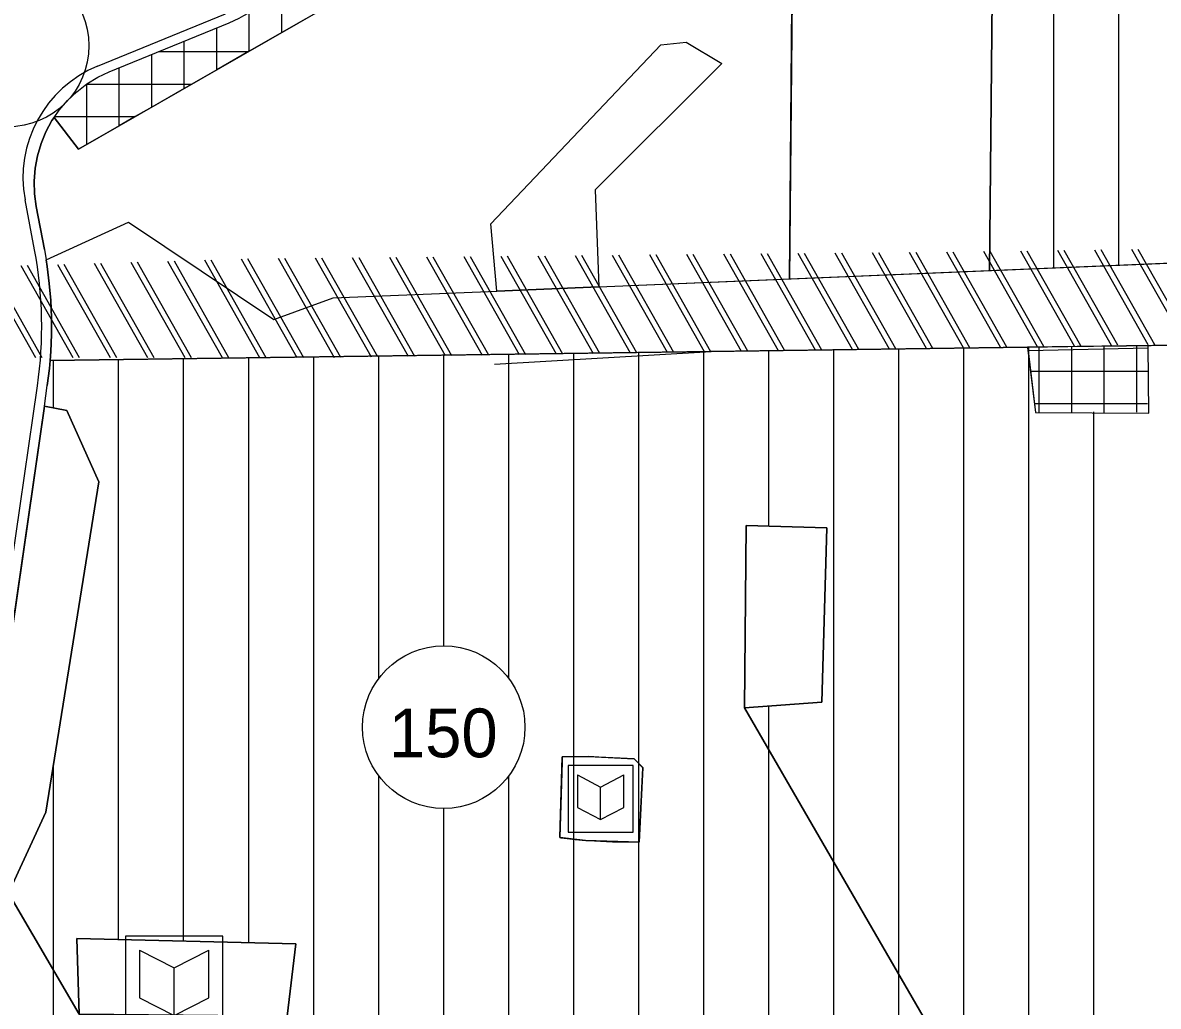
# Model space of a CAD drawing. Extents: x 427903 to 430077, y 4477233 to 4480385.
# Drawn here: x 428970.2 to 429319.5, y 4477956.2 to 4478258.8 of the extents above; entities that cross this region are included whole.
import ezdxf

# ---------------------------------------------------------------- set-up
doc = ezdxf.new("R2010")
doc.units = 0
for name, color, linetype in [('ADAKENARI', 7, 'Continuous'), ('KALDIRIM', 7, 'Continuous'), ('KD_KAV_DA', 7, 'Continuous'), ('LJ_SEMBOL', 7, 'Continuous'), ('PARSEL_ALN', 7, 'Continuous'), ('PL_AYA_PARK_DINLENME', 7, 'Continuous'), ('PL_K_PAZAR_ALANI', 7, 'Continuous'), ('PL_K_TALI_IS_MRK', 7, 'Continuous'), ('PL_KON_MEV_150', 7, 'Continuous'), ('PL_SAY_KULTUR_TESIS', 7, 'Continuous'), ('SM_DAIRE', 7, 'Continuous'), ('SM_TAKS', 7, 'Continuous'), ('TR_AZYOGUNKONUT', 7, 'Continuous'), ('TR_JEOYASAK', 7, 'Continuous'), ('TR_ORTAYOGUNKONUT', 7, 'Continuous'), ('TR_PAZARLAMAAL', 7, 'Continuous'), ('TR_TALIISMERK', 7, 'Continuous')]:
    doc.layers.add(name, color=color, linetype=linetype)

# ---------------------------------------------------------------- blocks, each defined once
blk = doc.blocks.new('KULTUREL_TESIS_ALANI')
at = {"layer": 'TR_ORTAYOGUNKONUT'}
for p, q in [((150, 97.37547), (-150, 97.37547)), ((-150, 97.37547), (-150, -202.62453)), ((150, -202.62453), (150, 97.37547)), ((-106.920783, 54.47886), (0, 0)), ((-106.920783, 54.47886), (-106.920783, -92.13327)), ((0, 0), (106.920783, 54.47886)), ((106.920783, -92.13327), (106.920783, 54.47886)), ((0, -146.61213), (0, 0)), ((-106.920783, -92.13327), (0, -146.61213)), ((0, -146.61213), (106.920783, -92.13327)), ((-150, -202.62453), (150, -202.62453))]:
    blk.add_line(p, q, dxfattribs=at)
blk.add_lwpolyline([(-150, -202.62453), (150, -202.62453), (150, 97.37547), (-150, 97.37547)], close=True, dxfattribs=at)

msp = doc.modelspace()

# ---------------------------------------------------------------- linework, layer by layer
at = {"layer": 'ADAKENARI'}
for p, q in [((429207.23, 4478312.72), (429206.11, 4478179.97)), ((428987.32, 4478219.89), (429074.47, 4478269.9)), ((429268.36, 4478266.25), (429267.58, 4478182.54)), ((428996.76, 4478243.64), (429033.65, 4478258.77)), ((429114.2, 4478196.86), (429166.43, 4478251.98)), ((429166.43, 4478251.98), (429174.23, 4478252.74)), ((429174.23, 4478252.74), (429185.28, 4478246.24)), ((429185.28, 4478246.24), (429146.28, 4478207.41)), ((428993.22, 4478241.97), (428996.76, 4478243.64)), ((428986.76, 4478237.55), (428989.87, 4478239.93)), ((428989.87, 4478239.93), (428993.22, 4478241.97)), ((428983.91, 4478234.86), (428986.76, 4478237.55)), ((428979.83, 4478229.65), (428981.36, 4478231.88)), ((428981.36, 4478231.88), (428983.91, 4478234.86)), ((428977.27, 4478225.21), (428979.14, 4478228.65)), ((428979.14, 4478228.65), (428979.83, 4478229.65)), ((428979.83, 4478229.65), (428987.32, 4478219.89)), ((428975.78, 4478221.59), (428977.27, 4478225.21)), ((428974.67, 4478217.83), (428975.78, 4478221.59)), ((428973.96, 4478213.98), (428974.67, 4478217.83)), ((428973.66, 4478210.07), (428973.96, 4478213.98)), ((428973.78, 4478206.15), (428973.66, 4478210.07)), ((429146.28, 4478207.41), (429147.39, 4478177.52)), ((428974.3, 4478202.27), (428973.78, 4478206.15)), ((428976.82, 4478188.98), (428974.3, 4478202.27)), ((428977.35, 4478185.83), (429002.69, 4478197.44)), ((429002.69, 4478197.44), (429047.44, 4478167.45)), ((429115.99, 4478176.2), (429114.2, 4478196.86)), ((429147.39, 4478177.52), (429475.32, 4478191.22)), ((428976.82, 4478188.98), (428977.35, 4478185.83)), ((428977.35, 4478185.83), (428977.69, 4478183.8)), ((428977.69, 4478183.8), (428978.34, 4478178.59)), ((428978.34, 4478178.59), (428978.78, 4478173.35)), ((429065.7, 4478174.1), (429115.99, 4478176.2)), ((429115.99, 4478176.2), (429147.39, 4478177.52)), ((428978.78, 4478173.35), (428979, 4478168.11)), ((429047.44, 4478167.45), (429065.7, 4478174.1)), ((428979, 4478168.11), (428979.01, 4478162.85)), ((428979.01, 4478162.85), (428978.8, 4478157.61)), ((429279.31, 4478158.97), (429181.98, 4478157.65)), ((429309.77, 4478159.38), (429279.31, 4478158.97)), ((429476.05, 4478161.63), (429309.77, 4478159.38)), ((429181.98, 4478157.65), (428978.58, 4478154.9)), ((428978.8, 4478157.61), (428978.58, 4478154.9)), ((429115.3, 4478153.78), (429181.98, 4478157.65)), ((428978.37, 4478152.37), (428977.72, 4478147.16)), ((428978.58, 4478154.9), (428978.37, 4478152.37)), ((428976.81, 4478140.85), (428977.72, 4478147.16)), ((428948.42, 4477944.53), (428976.81, 4478140.85)), ((428983.73, 4478139.49), (428976.81, 4478140.85)), ((428993.62, 4478117.58), (428983.73, 4478139.49)), ((428977.31, 4478015.93), (428993.62, 4478117.58)), ((429192.2, 4478048.07), (429192.73, 4478104.09)), ((429192.73, 4478104.09), (429217.51, 4478103.36)), ((429217.51, 4478103.36), (429216.02, 4478049.83)), ((429216.02, 4478049.83), (429192.2, 4478048.07)), ((428965.76, 4477990.99), (428977.31, 4478015.93)), ((428986.77, 4477977.12), (428987.54, 4477953.81)), ((429054.18, 4477975.5), (428986.77, 4477977.12)), ((429051.49, 4477953.21), (429054.18, 4477975.5))]:
    msp.add_line(p, q, dxfattribs=at)
at = {"layer": 'KALDIRIM'}
for p, q in [((428993.18, 4478245.42), (429032.51, 4478261.54)), ((428973.78, 4478188.9), (428970.86, 4478204.31)), ((428964, 4478073.22), (428974.69, 4478147.11))]:
    msp.add_line(p, q, dxfattribs=at)
for centre, radius, start, end in [((429007.22, 4478211.18), 37, 112.2943, 190.7143), ((428849, 4478165.29), 127, 351.7697, 10.7143)]:
    msp.add_arc(centre, radius, start, end, dxfattribs=at)
at = {"layer": 'KD_KAV_DA'}
msp.add_circle((428965.53, 4478251.71), 25, dxfattribs=at)
at = {"layer": 'PARSEL_ALN'}
for points in [[(429316.44, 4478158.71), (429279.45, 4478157.82)], [(429279.45, 4478157.82), (429281.71, 4478138.87)]]:
    msp.add_lwpolyline(points, dxfattribs=at)
at = {"layer": 'PL_AYA_PARK_DINLENME'}
for points in [[(429185.28, 4478246.24), (429146.28, 4478207.41), (429147.39, 4478177.52), (429115.99, 4478176.2), (429114.2, 4478196.86), (429166.43, 4478251.98), (429174.23, 4478252.74)], [(429147.39, 4478177.52), (429475.32, 4478191.22), (429476.05, 4478161.63), (428978.58, 4478154.9), (428978.8, 4478157.61), (428979.01, 4478162.85), (428979, 4478168.11), (428978.78, 4478173.35), (428978.34, 4478178.59), (428977.69, 4478183.8), (428977.35, 4478185.83), (429002.69, 4478197.44), (429047.44, 4478167.45), (429065.7, 4478174.1), (429115.99, 4478176.2)], [(429217.51, 4478103.36), (429216.02, 4478049.83), (429192.2, 4478048.07), (429192.73, 4478104.09)]]:
    msp.add_lwpolyline(points, close=True, dxfattribs=at)
for points in [[(429279.31, 4478158.97), (429279.3, 4478159.07), (429309.77, 4478159.38)], [(429309.77, 4478159.38), (429279.31, 4478158.97)]]:
    msp.add_lwpolyline(points, dxfattribs=at)
at = {"layer": 'PL_K_PAZAR_ALANI'}
msp.add_lwpolyline([(429207.23, 4478312.72), (429206.11, 4478179.97), (429267.58, 4478182.54), (429268.36, 4478266.25), (429265.29, 4478325.58), (429261.42, 4478323.32), (429247.7, 4478317.6)], dxfattribs=at)
at = {"layer": 'PL_K_TALI_IS_MRK'}
msp.add_line((429279.32, 4478158.91), (429279.32, 4478158.91), dxfattribs=at)
msp.add_lwpolyline([(429074.47, 4478269.9), (428987.32, 4478219.89), (428979.83, 4478229.65), (428981.36, 4478231.88), (428983.91, 4478234.86), (428986.76, 4478237.55), (428989.87, 4478239.93), (428993.22, 4478241.97), (428996.76, 4478243.64), (429033.65, 4478258.77), (429035.19, 4478259.43), (429036.71, 4478260.16), (429038.21, 4478260.94), (429039.67, 4478261.77), (429041.11, 4478262.66), (429042.51, 4478263.59), (429043.87, 4478264.58), (429045.2, 4478265.62), (429054.12, 4478272.86), (429057.56, 4478275.54), (429061.12, 4478278.07), (429064.79, 4478280.45), (429066.7, 4478281.58)], close=True, dxfattribs=at)
for points in [[(429316.43, 4478159.45), (429279.32, 4478158.91)], [(429279.32, 4478158.91), (429281.71, 4478138.87)], [(429316.59, 4478138.7), (429316.43, 4478159.45)], [(429382.06, 4477899.67), (429263.06, 4477907.41), (429185.69, 4477901.11), (428937.59, 4477888.52), (428939.76, 4477897.78), (428941.79, 4477907.07), (428943.67, 4477916.39), (428945.4, 4477925.75), (428946.98, 4477935.13), (428948.42, 4477944.53), (428976.81, 4478140.85), (428983.73, 4478139.49), (428993.62, 4478117.58), (428977.31, 4478015.93), (428965.76, 4477990.99), (428959.67, 4477901.36), (429264.49, 4477923.13), (429443.32, 4477908.92)], [(429281.71, 4478138.87), (429316.59, 4478138.7)]]:
    msp.add_lwpolyline(points, dxfattribs=at)
at = {"layer": 'PL_KON_MEV_150'}
for points in [[(429472.76, 4478295.73), (429375.43, 4478353.71), (429399.19, 4478355.85), (429371.38, 4478353.37), (429367.95, 4478352.73), (429347.29, 4478348.88), (429332.34, 4478265.35), (429268.36, 4478266.25), (429267.58, 4478182.54), (429347.92, 4478185.9)], [(429057.03, 4478259.89), (429049.83, 4478255.76), (429039.83, 4478250.02), (429039.6, 4478249.89), (429029.83, 4478244.28), (429022.18, 4478239.89), (429019.83, 4478238.55), (429009.83, 4478232.81), (429004.75, 4478229.89), (428999.83, 4478227.07), (428989.83, 4478221.33), (428987.32, 4478219.89), (428979.83, 4478229.65), (428979.14, 4478228.65), (428977.27, 4478225.21), (428975.78, 4478221.59), (428974.67, 4478217.83), (428973.96, 4478213.98), (428973.66, 4478210.07), (428973.78, 4478206.15), (428974.3, 4478202.27), (428976.82, 4478188.98), (428977.35, 4478185.83), (429002.69, 4478197.44), (429047.44, 4478167.45), (429065.7, 4478174.1), (429115.99, 4478176.2), (429114.2, 4478196.86), (429166.43, 4478251.98), (429174.23, 4478252.74), (429185.28, 4478246.24), (429146.28, 4478207.41), (429147.39, 4478177.52), (429206.11, 4478179.97), (429207.23, 4478312.72)], [(429443.32, 4477908.92), (429264.49, 4477923.13), (429192.2, 4478048.07), (429216.02, 4478049.83), (429217.51, 4478103.36), (429192.73, 4478104.09), (429192.2, 4478048.07), (429264.49, 4477923.13), (428959.67, 4477901.36), (428965.76, 4477990.99), (428987.54, 4477953.81), (429051.49, 4477953.21), (429054.18, 4477975.5), (428986.77, 4477977.12), (428987.54, 4477953.81), (428965.76, 4477990.99), (428977.31, 4478015.93), (428993.62, 4478117.58), (428983.73, 4478139.49), (428976.81, 4478140.85), (428977.72, 4478147.16), (428978.37, 4478152.37), (428978.58, 4478154.9), (429279.31, 4478158.97)], [(429279.31, 4478158.97), (429281.71, 4478138.87), (429316.59, 4478138.7), (429316.43, 4478159.45), (429309.77, 4478159.38)], [(429309.77, 4478159.38), (429476.05, 4478161.63)]]:
    msp.add_lwpolyline(points, dxfattribs=at)
msp.add_lwpolyline([(429136.13, 4478032.99), (429136.13, 4478032.98), (429136.12, 4478032.93), (429136.12, 4478032.79), (429136.11, 4478032.36), (429136.08, 4478031.43), (429135.35, 4478008.12), (429135.36, 4478008.12), (429135.71, 4478008.08), (429137.63, 4478007.86), (429140.12, 4478007.59), (429143.42, 4478007.21), (429146.1, 4478007.11), (429151.57, 4478006.86), (429159.81, 4478006.7), (429160.92, 4478029.6), (429158.24, 4478032.3), (429147.38, 4478032.87), (429144.31, 4478033.04)], close=True, dxfattribs=at)
at = {"layer": 'PL_SAY_KULTUR_TESIS'}
for points in [[(429136.14, 4478032.99), (429144.2, 4478033.04), (429158.27, 4478032.3), (429160.9, 4478029.68), (429159.83, 4478006.71), (429143.33, 4478007.22), (429135.36, 4478008.12), (429135.36, 4478008.12)], [(429051.49, 4477953.21), (428987.54, 4477953.81), (428986.77, 4477977.12), (429054.18, 4477975.5)]]:
    msp.add_lwpolyline(points, close=True, dxfattribs=at)
at = {"layer": 'SM_DAIRE'}
msp.add_circle((429099.68, 4478042.09), 25, dxfattribs=at)
at = {"layer": 'TR_AZYOGUNKONUT'}
for p, q in [((429287.34, 4478183.37), (429287.34, 4478265.98)), ((429307.34, 4478184.2), (429307.34, 4478265.7)), ((429259.67, 4477922.79), (429259.67, 4478158.7)), ((429279.67, 4478155.99), (429279.67, 4478158.97)), ((428999.67, 4477976.81), (428999.67, 4478155.18)), ((429019.67, 4477976.33), (429019.67, 4478155.45)), ((429039.67, 4477975.85), (429039.67, 4478155.72)), ((429059.67, 4477908.5), (429059.67, 4478155.99)), ((429079.67, 4478057.07), (429079.67, 4478156.26)), ((429099.67, 4478067.09), (429099.67, 4478156.54)), ((429119.67, 4478057.11), (429119.67, 4478156.81)), ((429139.67, 4477914.22), (429139.67, 4478157.08)), ((429159.67, 4477915.64), (429159.67, 4478157.35)), ((429179.67, 4477917.07), (429179.67, 4478157.62)), ((429199.67, 4478103.89), (429199.67, 4478157.89)), ((429219.67, 4477919.93), (429219.67, 4478158.16)), ((429239.67, 4477921.36), (429239.67, 4478158.43)), ((429279.67, 4477921.93), (429279.67, 4478155.99)), ((428979.67, 4478140.29), (428979.67, 4478154.91)), ((429299.67, 4478138.78), (429299.67, 4478139.09)), ((429299.67, 4477920.34), (429299.67, 4478138.78)), ((429199.67, 4477918.5), (429199.67, 4478048.62)), ((428979.67, 4477902.79), (428979.67, 4478030.62)), ((429079.67, 4477909.93), (429079.67, 4478027.11)), ((429119.67, 4477912.79), (429119.67, 4478027.07)), ((429099.67, 4477911.36), (429099.67, 4478017.09))]:
    msp.add_line(p, q, dxfattribs=at)
for points in [[(429434.3, 4478189.51), (429475.32, 4478191.22), (429472.76, 4478295.73), (429375.43, 4478353.71), (429399.19, 4478355.85), (429371.38, 4478353.37), (429367.95, 4478352.73), (429347.29, 4478348.88), (429332.34, 4478265.35), (429268.36, 4478266.25), (429267.58, 4478182.54)], [(429057.03, 4478259.89), (429049.83, 4478255.76), (429039.83, 4478250.02), (429039.6, 4478249.89), (429029.83, 4478244.28), (429022.18, 4478239.89), (429019.83, 4478238.55), (429009.83, 4478232.81), (429004.75, 4478229.89), (428999.83, 4478227.07), (428989.83, 4478221.33), (428987.32, 4478219.89), (428979.83, 4478229.65), (428979.14, 4478228.65), (428977.27, 4478225.21), (428975.78, 4478221.59), (428974.67, 4478217.83), (428973.96, 4478213.98), (428973.66, 4478210.07), (428973.78, 4478206.15), (428974.3, 4478202.27), (428976.82, 4478188.98), (428977.35, 4478185.83), (429002.69, 4478197.44), (429047.44, 4478167.45), (429065.7, 4478174.1), (429115.99, 4478176.2), (429114.2, 4478196.86), (429166.43, 4478251.98), (429174.23, 4478252.74), (429185.28, 4478246.24), (429146.28, 4478207.41), (429147.39, 4478177.52), (429206.11, 4478179.97), (429207.23, 4478312.72)], [(429267.58, 4478182.54), (429434.3, 4478189.51)], [(428959.67, 4477901.36), (428965.76, 4477990.99), (428977.31, 4478015.93), (428979.67, 4478030.62), (428993.62, 4478117.58), (428983.73, 4478139.49), (428976.81, 4478140.85), (428948.42, 4477944.53)]]:
    msp.add_lwpolyline(points, dxfattribs=at)
at = {"layer": 'TR_JEOYASAK'}
for p, q in [((429088.8, 4478156.09), (429071.65, 4478186.45)), ((429090.77, 4478156.12), (429073.63, 4478186.47)), ((429100.18, 4478156.27), (429083.07, 4478186.56)), ((429102.16, 4478156.3), (429085.05, 4478186.58)), ((429111.57, 4478156.45), (429094.5, 4478186.67)), ((429113.54, 4478156.48), (429096.48, 4478186.69)), ((429122.95, 4478156.62), (429105.92, 4478186.78)), ((429124.93, 4478156.65), (429107.9, 4478186.8)), ((429134.34, 4478156.8), (429117.34, 4478186.89)), ((429136.31, 4478156.83), (429119.32, 4478186.91)), ((429145.72, 4478156.97), (429128.77, 4478187)), ((429147.7, 4478157), (429130.74, 4478187.01)), ((429157.11, 4478157.15), (429140.19, 4478187.1)), ((429159.08, 4478157.18), (429142.17, 4478187.12)), ((429168.49, 4478157.33), (429151.61, 4478187.21)), ((429170.47, 4478157.36), (429153.59, 4478187.23)), ((429179.88, 4478157.5), (429163.04, 4478187.32)), ((429181.85, 4478157.53), (429165.01, 4478187.34)), ((429191.26, 4478157.68), (429174.46, 4478187.43)), ((429193.24, 4478157.71), (429176.44, 4478187.45)), ((429202.65, 4478157.86), (429185.88, 4478187.54)), ((429204.62, 4478157.89), (429187.86, 4478187.56)), ((429214.03, 4478158.03), (429197.3, 4478187.65)), ((429216.01, 4478158.06), (429199.28, 4478187.67)), ((429225.42, 4478158.21), (429208.73, 4478187.76)), ((429227.39, 4478158.24), (429210.71, 4478187.78)), ((429236.8, 4478158.38), (429220.15, 4478187.87)), ((429238.78, 4478158.42), (429222.13, 4478187.89)), ((429248.19, 4478158.56), (429231.57, 4478187.98)), ((429250.16, 4478158.59), (429233.55, 4478188)), ((429259.57, 4478158.74), (429243, 4478188.09)), ((429261.55, 4478158.77), (429244.98, 4478188.1)), ((429270.95, 4478158.93), (429254.42, 4478188.2)), ((429272.92, 4478158.96), (429256.39, 4478188.23)), ((429282.33, 4478159.12), (429265.81, 4478188.36)), ((429284.3, 4478159.15), (429267.79, 4478188.39)), ((429293.7, 4478159.31), (429277.21, 4478188.52)), ((429295.67, 4478159.35), (429279.18, 4478188.54)), ((429305.08, 4478159.51), (429288.6, 4478188.67)), ((429307.05, 4478159.54), (429290.58, 4478188.7)), ((429316.45, 4478159.7), (429300, 4478188.83)), ((429318.42, 4478159.73), (429301.97, 4478188.86)), ((429327.83, 4478159.89), (429311.4, 4478188.99)), ((429329.8, 4478159.93), (429313.37, 4478189.01)), ((428974.18, 4478155.69), (428958.38, 4478183.66)), ((428976.17, 4478155.68), (428960.34, 4478183.71)), ((428985.67, 4478155.68), (428969.68, 4478183.99)), ((428987.66, 4478155.68), (428971.63, 4478184.05)), ((428997.16, 4478155.67), (428980.97, 4478184.33)), ((428999.15, 4478155.67), (428982.92, 4478184.39)), ((429008.65, 4478155.67), (428992.26, 4478184.67)), ((429010.64, 4478155.66), (428994.22, 4478184.73)), ((429020.14, 4478155.66), (429003.55, 4478185.01)), ((429022.13, 4478155.66), (429005.51, 4478185.07)), ((429031.62, 4478155.65), (429014.85, 4478185.35)), ((429033.61, 4478155.65), (429016.8, 4478185.41)), ((429043.11, 4478155.64), (429026.14, 4478185.69)), ((429045.1, 4478155.64), (429028.1, 4478185.75)), ((429054.6, 4478155.64), (429037.43, 4478186.03)), ((429056.59, 4478155.64), (429039.39, 4478186.09)), ((429066.03, 4478155.74), (429048.8, 4478186.23)), ((429068, 4478155.77), (429050.78, 4478186.25)), ((429077.41, 4478155.92), (429060.23, 4478186.34)), ((429079.38, 4478155.95), (429062.21, 4478186.36))]:
    msp.add_line(p, q, dxfattribs=at)
at = {"layer": 'TR_PAZARLAMAAL'}
for points in [[(429206.11, 4478179.97), (429267.58, 4478182.54), (429268.36, 4478266.25), (429265.29, 4478325.58), (429261.42, 4478323.32), (429247.7, 4478317.6)], [(429207.23, 4478312.72), (429206.11, 4478179.97)]]:
    msp.add_lwpolyline(points, dxfattribs=at)
at = {"layer": 'TR_TALIISMERK'}
for p, q in [((429049.83, 4478255.76), (429049.83, 4478269.38)), ((429039.83, 4478250.02), (429039.83, 4478261.87)), ((429029.83, 4478244.28), (429029.83, 4478257.2)), ((429019.83, 4478238.55), (429019.83, 4478253.1)), ((429012.01, 4478249.89), (429039.6, 4478249.89)), ((429009.83, 4478232.81), (429009.83, 4478249)), ((428999.83, 4478227.07), (428999.83, 4478244.9)), ((428989.83, 4478221.33), (428989.83, 4478239.9)), ((428989.83, 4478239.89), (429022.18, 4478239.89)), ((428980, 4478229.89), (429004.75, 4478229.89)), ((429282.89, 4478139.01), (429282.89, 4478158.9)), ((429292.89, 4478138.81), (429292.89, 4478159.21)), ((429302.89, 4478138.79), (429302.89, 4478159.31)), ((429312.89, 4478139.01), (429312.89, 4478159.13)), ((429280.34, 4478151.63), (429316.31, 4478151.63)), ((429281.38, 4478141.63), (429316.2, 4478141.63))]:
    msp.add_line(p, q, dxfattribs=at)

# ---------------------------------------------------------------- block references
at = {"layer": 'LJ_SEMBOL'}
for p, xscale, yscale in [((429147.94, 4478023.68), 0.0664974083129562, 0.06836658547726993), ((429016.73, 4477968.02), 0.1, 0.10000000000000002)]:
    msp.add_blockref('KULTUREL_TESIS_ALANI', p, dxfattribs=dict(at, xscale=xscale, yscale=yscale))

# ---------------------------------------------------------------- texts
at = {"layer": 'SM_TAKS'}
msp.add_text('150', height=15, dxfattribs=at).set_placement((429082.81, 4478032.83))

doc.saveas('drawing.dxf')
